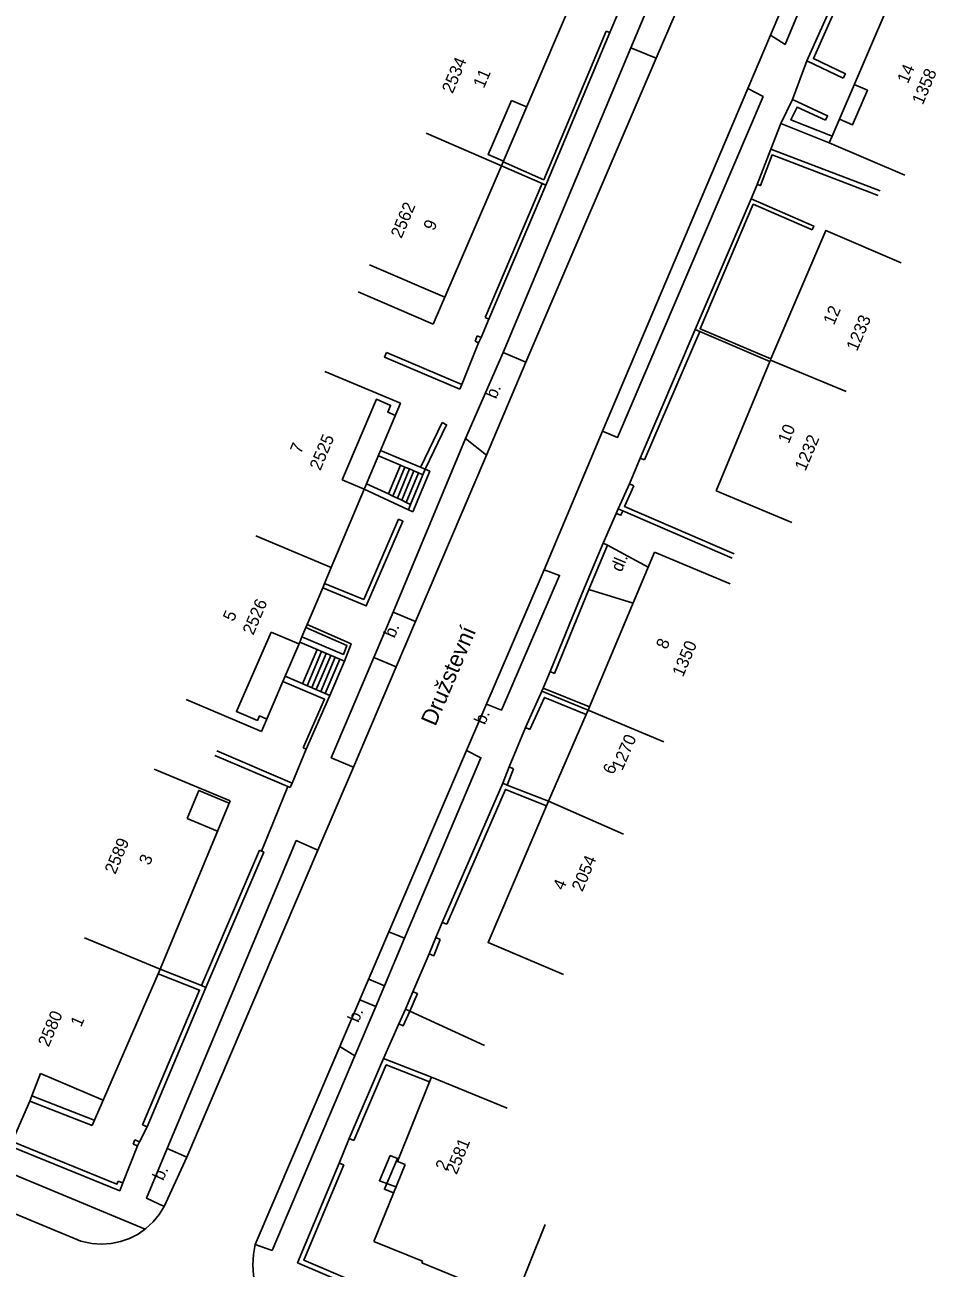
# Model space of a CAD drawing. Extents: x -584400 to -581602, y -1210894 to -1208793.
# Drawn here: x -582588.6 to -582533, y -1210231.7 to -1210155.9 of the extents above; entities that cross this region are included whole.
import ezdxf

# ---------------------------------------------------------------- set-up
doc = ezdxf.new("R2010")
doc.units = 0
for name, color, linetype in [('BUDOVY_MĚŘ', 7, 'Continuous'), ('NÁZVY_ULIC_TOK_SMĚR', 7, 'Continuous'), ('POMOC_POPIS', 7, 'Continuous'), ('ROZHRANÍ_PLOCH', 7, 'Continuous'), ('ZN_DOPLŇKOVÉ', 7, 'Continuous'), ('Č_POPIS_EVID', 7, 'Continuous')]:
    doc.layers.add(name, color=color, linetype=linetype)

msp = doc.modelspace()

# ---------------------------------------------------------------- linework, layer by layer
at = {"layer": 'BUDOVY_MĚŘ'}
for points in [[(-582560.15, -1210153.21), (-582555.56, -1210155.19), (-582559.44, -1210164.23), (-582559.54, -1210164.46)], [(-582534.93, -1210165.03), (-582539.53, -1210163.06), (-582539.35, -1210162.65), (-582535.6, -1210153.86), (-582535.48, -1210153.58)], [(-582564.14, -1210162.48), (-582559.54, -1210164.46)], [(-582559.54, -1210164.46), (-582563.7, -1210174.12)], [(-582535.14, -1210170.38), (-582539.74, -1210168.41), (-582543.1, -1210176.25), (-582543.13, -1210176.33)], [(-582568.29, -1210172.15), (-582563.7, -1210174.12)], [(-582543.13, -1210176.33), (-582543.16, -1210176.4), (-582546.43, -1210184.3)], [(-582538.51, -1210178.24), (-582543.13, -1210176.33)], [(-582570.31, -1210177.01), (-582565.7, -1210178.95), (-582569.92, -1210188.98)], [(-582541.81, -1210186.22), (-582546.43, -1210184.3)], [(-582574.53, -1210187.03), (-582569.92, -1210188.98)], [(-582554.24, -1210197.67), (-582554.16, -1210197.48), (-582550.2, -1210188.03)], [(-582545.59, -1210189.97), (-582550.2, -1210188.03)], [(-582569.92, -1210188.98), (-582570.33, -1210189.94), (-582570.44, -1210190.21), (-582571.39, -1210192.44), (-582571.47, -1210192.63), (-582571.71, -1210193.2), (-582571.85, -1210193.52), (-582572.74, -1210195.61), (-582572.88, -1210195.93), (-582574.17, -1210198.98)], [(-582578.77, -1210197.02), (-582574.17, -1210198.98)], [(-582556.66, -1210203.23), (-582554.36, -1210197.94), (-582554.24, -1210197.67)], [(-582549.63, -1210199.6), (-582554.24, -1210197.67)], [(-582580.72, -1210201.28), (-582576.1, -1210203.2)], [(-582580.36, -1210213.47), (-582576.1, -1210203.2)], [(-582555.75, -1210213.81), (-582560.35, -1210211.84), (-582556.78, -1210203.51), (-582556.66, -1210203.23)], [(-582552.08, -1210205.23), (-582556.66, -1210203.23)], [(-582584.98, -1210211.56), (-582580.36, -1210213.47)], [(-582584.52, -1210223.02), (-582580.48, -1210213.75), (-582580.36, -1210213.47)], [(-582565.42, -1210225.39), (-582565.89, -1210225.2), (-582563.92, -1210220.35), (-582563.81, -1210220.07)], [(-582559.18, -1210221.95), (-582563.81, -1210220.07)], [(-582584.52, -1210223.02), (-582588.32, -1210221.52), (-582589.4, -1210223.99), (-582589.52, -1210224.27), (-582589.54, -1210224.32), (-582595.67, -1210221.75)], [(-582565.42, -1210225.39), (-582567.33, -1210230.09)], [(-582556.87, -1210229.06), (-582558.75, -1210233.7), (-582564.4, -1210231.4)], [(-582564.36, -1210231.3), (-582567.33, -1210230.09)], [(-582564.36, -1210231.3), (-582564.4, -1210231.4)]]:
    msp.add_lwpolyline(points, dxfattribs=at)
at = {"layer": 'ROZHRANÍ_PLOCH'}
for points in [[(-582549.3, -1210151.7), (-582551.65, -1210157.26)], [(-582543.12, -1210156.5), (-582540.91, -1210151.23)], [(-582539.97, -1210151.62), (-582542.23, -1210157.06), (-582543.12, -1210156.5)], [(-582547.71, -1210152.37), (-582550.1, -1210157.9)], [(-582544.51, -1210159.75), (-582543.12, -1210156.5)], [(-582559.44, -1210175.86), (-582551.65, -1210157.26)], [(-582550.1, -1210157.9), (-582558.05, -1210176.45)], [(-582551.65, -1210157.26), (-582550.1, -1210157.9)], [(-582544.51, -1210159.75), (-582543.57, -1210160.24), (-582552.45, -1210181.03), (-582553.37, -1210180.65)], [(-582553.37, -1210180.65), (-582544.51, -1210159.75)], [(-582538.01, -1210159.51), (-582537.21, -1210159.85), (-582538.11, -1210161.97), (-582538.91, -1210161.62)], [(-582558.92, -1210160.47), (-582560.34, -1210163.78), (-582559.42, -1210164.18)], [(-582558.92, -1210160.47), (-582558, -1210160.87)], [(-582542.49, -1210161.89), (-582543.1, -1210163.44)], [(-582567.58, -1210170.5), (-582562.99, -1210172.48)], [(-582559.44, -1210175.86), (-582561.73, -1210181.11)], [(-582558.05, -1210176.45), (-582559.44, -1210175.86)], [(-582558.05, -1210176.45), (-582560.46, -1210182.11)], [(-582569.25, -1210183.63), (-582567.17, -1210178.71), (-582566.3, -1210179.08), (-582566.48, -1210179.5), (-582566.01, -1210179.69)], [(-582556.94, -1210189.12), (-582553.37, -1210180.65)], [(-582561.73, -1210181.11), (-582566.15, -1210191.69)], [(-582560.46, -1210182.11), (-582561.73, -1210181.11)], [(-582567.05, -1210182.16), (-582565.7, -1210182.73)], [(-582566.92, -1210181.84), (-582564.19, -1210182.98)], [(-582560.46, -1210182.11), (-582564.79, -1210192.27)], [(-582565.7, -1210182.73), (-582566.44, -1210184.48)], [(-582565.43, -1210182.84), (-582566.16, -1210184.61)], [(-582565.7, -1210182.73), (-582565.43, -1210182.84)], [(-582565.43, -1210182.84), (-582565.15, -1210182.96)], [(-582569.25, -1210183.63), (-582567.91, -1210184.19)], [(-582565.15, -1210182.96), (-582565.89, -1210184.74)], [(-582564.88, -1210183.07), (-582565.62, -1210184.87)], [(-582564.6, -1210183.19), (-582565.35, -1210185)], [(-582565.15, -1210182.96), (-582564.88, -1210183.07)], [(-582564.33, -1210183.31), (-582565.08, -1210185.13)], [(-582564.19, -1210182.98), (-582563.91, -1210183.1), (-582564.94, -1210185.58)], [(-582564.88, -1210183.07), (-582564.6, -1210183.19)], [(-582564.6, -1210183.19), (-582564.33, -1210183.31)], [(-582564.19, -1210182.98), (-582564.33, -1210183.31)], [(-582567.91, -1210184.19), (-582565.21, -1210185.45)], [(-582567.77, -1210183.86), (-582566.44, -1210184.48)], [(-582566.44, -1210184.48), (-582566.16, -1210184.61)], [(-582566.16, -1210184.61), (-582565.89, -1210184.74)], [(-582565.89, -1210184.74), (-582565.62, -1210184.87)], [(-582565.62, -1210184.87), (-582565.35, -1210185)], [(-582565.35, -1210185), (-582565.08, -1210185.13)], [(-582565.08, -1210185.13), (-582565.21, -1210185.45)], [(-582565.21, -1210185.45), (-582564.94, -1210185.58)], [(-582550.58, -1210188.94), (-582553.06, -1210187.6)], [(-582561.67, -1210200.14), (-582556.94, -1210189.12)], [(-582556.94, -1210189.12), (-582555.99, -1210189.45), (-582559.54, -1210197.67), (-582560.46, -1210197.31)], [(-582554.2, -1210190.31), (-582551.5, -1210191.14)], [(-582567.32, -1210194.46), (-582566.15, -1210191.69)], [(-582566.15, -1210191.69), (-582564.79, -1210192.27)], [(-582564.79, -1210192.27), (-582565.97, -1210195.03)], [(-582573.59, -1210192.91), (-582575.71, -1210197.75), (-582574.43, -1210198.3), (-582574.31, -1210198.02), (-582573.85, -1210198.22)], [(-582573.59, -1210192.91), (-582571.9, -1210193.63)], [(-582570.78, -1210193.98), (-582571.67, -1210196.07)], [(-582570.51, -1210194.09), (-582571.39, -1210196.18)], [(-582570.23, -1210194.21), (-582571.11, -1210196.3)], [(-582569.95, -1210194.33), (-582570.84, -1210196.42)], [(-582569.68, -1210194.45), (-582570.56, -1210196.53)], [(-582569.4, -1210194.56), (-582570.29, -1210196.65)], [(-582569.12, -1210194.68), (-582570.01, -1210196.77)], [(-582567.32, -1210194.46), (-582569.92, -1210200.58), (-582568.56, -1210201.16)], [(-582565.97, -1210195.03), (-582568.56, -1210201.16)], [(-582567.32, -1210194.46), (-582565.97, -1210195.03)], [(-582566.41, -1210211.2), (-582561.67, -1210200.14)], [(-582561.67, -1210200.14), (-582560.79, -1210200.58), (-582565.46, -1210211.58)], [(-582568.56, -1210201.16), (-582570.74, -1210206.22)], [(-582578.72, -1210204.28), (-582578.01, -1210202.57), (-582576.16, -1210203.34)], [(-582578.72, -1210204.28), (-582576.87, -1210205.05)], [(-582579.94, -1210224.42), (-582572.06, -1210205.63), (-582570.74, -1210206.22)], [(-582570.74, -1210206.22), (-582578.73, -1210224.94)], [(-582574.56, -1210230.28), (-582566.41, -1210211.2)], [(-582565.46, -1210211.58), (-582566.68, -1210214.5)], [(-582565.46, -1210211.58), (-582566.41, -1210211.2)], [(-582581.27, -1210229.34), (-582619.37, -1210213.5), (-582620.15, -1210215.49)], [(-582567.64, -1210214.09), (-582566.68, -1210214.5)], [(-582566.68, -1210214.5), (-582567.21, -1210215.75)], [(-582580.12, -1210227.95), (-582580.43, -1210228.45), (-582580.8, -1210228.9), (-582581.23, -1210229.3), (-582581.71, -1210229.64), (-582582.23, -1210229.91), (-582582.79, -1210230.1), (-582583.36, -1210230.22), (-582583.95, -1210230.26), (-582584.53, -1210230.22), (-582585.21, -1210230.07), (-582604.97, -1210221.85), (-582620.15, -1210215.49)], [(-582568.18, -1210215.34), (-582567.21, -1210215.75)], [(-582567.21, -1210215.75), (-582568.49, -1210218.76)], [(-582569.4, -1210218.2), (-582568.49, -1210218.76)], [(-582568.49, -1210218.76), (-582573.53, -1210230.63), (-582574.56, -1210230.28)], [(-582587.66, -1210219.85), (-582588.19, -1210221.2)], [(-582587.66, -1210219.85), (-582583.84, -1210221.46)], [(-582588.19, -1210221.2), (-582588.32, -1210221.52)], [(-582584.39, -1210222.69), (-582588.19, -1210221.2)], [(-582579.94, -1210224.42), (-582581.2, -1210227.44), (-582580.12, -1210227.95)], [(-582579.94, -1210224.42), (-582578.73, -1210224.94)], [(-582578.73, -1210224.94), (-582580.12, -1210227.95)], [(-582565.88, -1210225.03), (-582566.32, -1210224.85), (-582566.98, -1210226.38), (-582566.54, -1210226.55)], [(-582565.88, -1210225.03), (-582566.54, -1210226.55)], [(-582565.84, -1210225.05), (-582565.88, -1210225.03)], [(-582566.54, -1210226.55), (-582566.68, -1210226.9), (-582566.13, -1210227.13)], [(-582566.54, -1210226.55), (-582565.98, -1210226.76)], [(-582574.56, -1210230.28), (-582574.67, -1210230.89), (-582574.71, -1210231.51), (-582574.66, -1210232.14), (-582574.53, -1210232.75), (-582574.33, -1210233.34), (-582574.06, -1210233.9), (-582573.71, -1210234.42), (-582573.3, -1210234.89), (-582572.64, -1210235.45)]]:
    msp.add_lwpolyline(points, dxfattribs=at)
at = {"layer": 'ZN_DOPLŇKOVÉ'}
for points in [[(-582538.68, -1210159.12), (-582540.9, -1210158.06), (-582538.37, -1210152.38)], [(-582538.68, -1210159.12), (-582538.55, -1210158.85), (-582540.5, -1210157.91), (-582538.21, -1210152.77), (-582535.6, -1210153.86)], [(-582552.92, -1210156.34), (-582551.81, -1210153.69)], [(-582559.44, -1210164.23), (-582556.96, -1210165.31), (-582553.15, -1210156.24)], [(-582553.15, -1210156.24), (-582552.92, -1210156.34), (-582556.83, -1210165.64), (-582557.06, -1210165.54)], [(-582540.9, -1210158.06), (-582541.77, -1210160.42)], [(-582539.53, -1210163.06), (-582542.49, -1210161.89), (-582541.77, -1210160.42), (-582539.64, -1210161.41), (-582539.77, -1210161.68)], [(-582539.35, -1210162.65), (-582541.88, -1210161.65), (-582541.5, -1210160.88), (-582539.77, -1210161.68)], [(-582543.93, -1210165.6), (-582543.1, -1210163.44), (-582536.43, -1210166)], [(-582543.93, -1210165.6), (-582543.74, -1210165.67), (-582543.02, -1210163.79)], [(-582536.54, -1210166.28), (-582543.02, -1210163.79)], [(-582557.06, -1210165.54), (-582559.54, -1210164.46)], [(-582560.53, -1210173.71), (-582557.06, -1210165.54)], [(-582556.83, -1210165.64), (-582560.3, -1210173.81)], [(-582543.93, -1210165.6), (-582544.3, -1210166.48)], [(-582547.71, -1210174.45), (-582544.3, -1210166.48), (-582540.48, -1210168.14), (-582540.58, -1210168.37)], [(-582540.58, -1210168.37), (-582544.17, -1210166.81), (-582547.42, -1210174.4), (-582543.1, -1210176.25)], [(-582560.78, -1210174.94), (-582560.3, -1210173.81)], [(-582560.53, -1210173.71), (-582560.3, -1210173.81)], [(-582551.08, -1210182.29), (-582547.71, -1210174.45)], [(-582547.43, -1210174.57), (-582550.81, -1210182.41)], [(-582547.43, -1210174.57), (-582547.71, -1210174.45)], [(-582543.16, -1210176.4), (-582547.43, -1210174.57)], [(-582561.95, -1210177.81), (-582560.93, -1210175.26)], [(-582561.01, -1210174.84), (-582560.78, -1210174.94), (-582560.93, -1210175.26), (-582561.15, -1210175.16)], [(-582561.01, -1210174.84), (-582561.15, -1210175.16)], [(-582566.55, -1210175.86), (-582566.67, -1210176.13), (-582562.07, -1210178.09)], [(-582566.55, -1210175.86), (-582561.95, -1210177.81), (-582562.07, -1210178.09)], [(-582563.16, -1210180.13), (-582564.47, -1210182.87)], [(-582563.16, -1210180.13), (-582562.89, -1210180.26), (-582564.19, -1210182.98)], [(-582551.08, -1210182.29), (-582551.73, -1210183.86)], [(-582551.08, -1210182.29), (-582550.81, -1210182.41)], [(-582552.14, -1210185.52), (-582552.42, -1210185.4), (-582551.73, -1210183.86), (-582551.45, -1210183.98)], [(-582551.45, -1210183.98), (-582552.02, -1210185.24), (-582545.33, -1210188.13)], [(-582552.53, -1210185.67), (-582553.33, -1210187.49)], [(-582552.53, -1210185.67), (-582552.42, -1210185.4)], [(-582552.53, -1210185.67), (-582552.25, -1210185.78), (-582552.14, -1210185.52)], [(-582545.45, -1210188.4), (-582552.14, -1210185.52)], [(-582565.83, -1210186.03), (-582565.55, -1210186.15), (-582567.79, -1210191.31), (-582570.44, -1210190.21)], [(-582565.83, -1210186.03), (-582567.94, -1210190.92), (-582570.33, -1210189.94)], [(-582556.57, -1210195.32), (-582554.48, -1210190.2), (-582553.33, -1210187.49), (-582553.06, -1210187.6)], [(-582553.06, -1210187.6), (-582554.2, -1210190.31), (-582556.3, -1210195.43)], [(-582571.39, -1210192.44), (-582568.71, -1210193.62), (-582569.12, -1210194.68), (-582571.85, -1210193.52)], [(-582571.47, -1210192.63), (-582568.97, -1210193.72), (-582569.18, -1210194.27), (-582571.71, -1210193.2)], [(-582572.74, -1210195.61), (-582570.01, -1210196.77), (-582571.45, -1210200.05), (-582571.63, -1210199.97)], [(-582556.57, -1210195.32), (-582557, -1210196.33)], [(-582556.57, -1210195.32), (-582556.3, -1210195.43)], [(-582572.88, -1210195.93), (-582570.33, -1210197.01), (-582571.63, -1210199.97)], [(-582558.07, -1210198.73), (-582557.08, -1210196.51), (-582554.24, -1210197.67)], [(-582557.08, -1210196.51), (-582557, -1210196.33), (-582554.16, -1210197.48)], [(-582554.36, -1210197.94), (-582556.92, -1210196.9), (-582557.8, -1210198.86)], [(-582558.07, -1210198.73), (-582559.07, -1210201.14)], [(-582558.07, -1210198.73), (-582557.8, -1210198.86)], [(-582576.91, -1210200.15), (-582572.31, -1210202.12), (-582572.43, -1210202.4)], [(-582572.31, -1210202.12), (-582571.45, -1210200.05)], [(-582577.03, -1210200.43), (-582572.43, -1210202.4)], [(-582559.46, -1210202.13), (-582559.07, -1210201.14), (-582558.8, -1210201.25)], [(-582558.8, -1210201.25), (-582559.18, -1210202.24)], [(-582573.45, -1210204.48), (-582572.57, -1210202.34)], [(-582563.15, -1210210.63), (-582559.46, -1210202.13), (-582559.18, -1210202.24)], [(-582556.78, -1210203.51), (-582559.3, -1210202.51), (-582562.87, -1210210.74)], [(-582559.18, -1210202.24), (-582556.66, -1210203.23)], [(-582574.17, -1210206.28), (-582573.45, -1210204.48)], [(-582577.85, -1210214.48), (-582574.31, -1210206.22)], [(-582574.31, -1210206.22), (-582574.04, -1210206.34), (-582577.57, -1210214.59)], [(-582563.15, -1210210.63), (-582563.55, -1210211.55)], [(-582563.15, -1210210.63), (-582562.87, -1210210.74)], [(-582563.94, -1210212.55), (-582563.55, -1210211.55), (-582563.27, -1210211.66)], [(-582563.94, -1210212.55), (-582563.66, -1210212.66), (-582563.27, -1210211.66)], [(-582563.94, -1210212.55), (-582564.94, -1210214.85)], [(-582581.44, -1210222.97), (-582577.96, -1210214.75), (-582580.48, -1210213.75)], [(-582580.36, -1210213.47), (-582577.85, -1210214.48)], [(-582577.85, -1210214.48), (-582577.57, -1210214.59), (-582581.16, -1210223.09)], [(-582565.8, -1210216.81), (-582565.4, -1210215.92), (-582564.94, -1210214.85), (-582564.67, -1210214.97)], [(-582565.8, -1210216.81), (-582565.53, -1210216.93), (-582565.12, -1210216.04), (-582564.67, -1210214.97)], [(-582565.12, -1210216.04), (-582565.4, -1210215.92)], [(-582560.57, -1210218.13), (-582565.12, -1210216.04)], [(-582565.8, -1210216.81), (-582566.74, -1210218.93)], [(-582568.83, -1210223.8), (-582566.74, -1210218.93), (-582563.81, -1210220.07)], [(-582563.92, -1210220.35), (-582566.57, -1210219.32), (-582568.55, -1210223.92)], [(-582581.63, -1210224), (-582581.16, -1210223.09)], [(-582581.44, -1210222.97), (-582581.16, -1210223.09)], [(-582582.02, -1210224.15), (-582581.74, -1210224.26), (-582581.63, -1210224), (-582581.91, -1210223.89)], [(-582582.02, -1210224.15), (-582581.91, -1210223.89)], [(-582568.83, -1210223.8), (-582569.44, -1210225.31)], [(-582568.83, -1210223.8), (-582568.55, -1210223.92)], [(-582582.92, -1210226.41), (-582582.64, -1210226.52), (-582582.83, -1210226.99), (-582589.52, -1210224.27)], [(-582589.4, -1210223.99), (-582583, -1210226.6), (-582582.92, -1210226.41)], [(-582582.64, -1210226.52), (-582581.74, -1210224.26)], [(-582544.65, -1210242.73), (-582544.77, -1210243), (-582571.98, -1210231.39), (-582569.44, -1210225.31), (-582569.16, -1210225.42)], [(-582569.16, -1210225.42), (-582571.59, -1210231.23), (-582544.65, -1210242.73)]]:
    msp.add_lwpolyline(points, dxfattribs=at)

# ---------------------------------------------------------------- texts
at = {"layer": 'NÁZVY_ULIC_TOK_SMĚR'}
msp.add_text('Družstevní', height=1, rotation=66.8938, dxfattribs=at).set_placement((-582563.57, -1210198.7))
at = {"layer": 'POMOC_POPIS'}
for s, rotation, p in [('b.', 66.93465, (-582559.87, -1210178.73)), ('dl.', 67.24937, (-582552.21, -1210189.29)), ('b.', 66.79387, (-582566.07, -1210193.32)), ('b.', 66.96244, (-582560.55, -1210198.61)), ('b.', 66.96244, (-582568.27, -1210216.78)), ('b.', 65.11144, (-582580.19, -1210226.42))]:
    msp.add_text(s, height=0.75, rotation=rotation, dxfattribs=at).set_placement(p)
at = {"layer": 'Č_POPIS_EVID'}
for s, rotation, p in [('2534', 67.00002, (-582562.52, -1210160.1)), ('11', 66.7509, (-582560.61, -1210159.78)), ('14', 66.85684, (-582534.74, -1210159.5)), ('1358', 66.97922, (-582533.83, -1210160.79)), ('2562', 67.00002, (-582565.64, -1210168.94)), ('9', 66.74918, (-582563.65, -1210168.47)), ('12', 66.79794, (-582539.25, -1210174.23)), ('1233', 66.97922, (-582537.84, -1210175.82)), ('10', 67.52457, (-582542.01, -1210181.46)), ('7', 67.15358, (-582571.78, -1210182.08)), ('2525', 67.15358, (-582570.59, -1210183.1)), ('1232', 67.00002, (-582540.99, -1210183.13)), ('2526', 66.99733, (-582574.68, -1210193.14)), ('5', 66.99733, (-582575.88, -1210192.31)), ('8', 67.24937, (-582549.45, -1210194.01)), ('1350', 67.00002, (-582548.46, -1210195.69)), ('1270', 66.45818, (-582552.17, -1210201.41)), ('6', 66.45818, (-582552.7, -1210201.65)), ('2589', 67.00002, (-582583.1, -1210207.73)), ('3', 67.48119, (-582581, -1210207.18)), ('2054', 66.8247, (-582554.6, -1210208.79)), ('4', 66.8247, (-582555.75, -1210208.71)), ('2580', 67.00002, (-582587.17, -1210218.27)), ('1', 66.46895, (-582585.19, -1210217.05)), ('2581', 67.86416, (-582562.27, -1210226.05)), ('2', 67.86416, (-582562.91, -1210225.82))]:
    msp.add_text(s, height=0.75, rotation=rotation, dxfattribs=at).set_placement(p)

doc.saveas('drawing.dxf')
